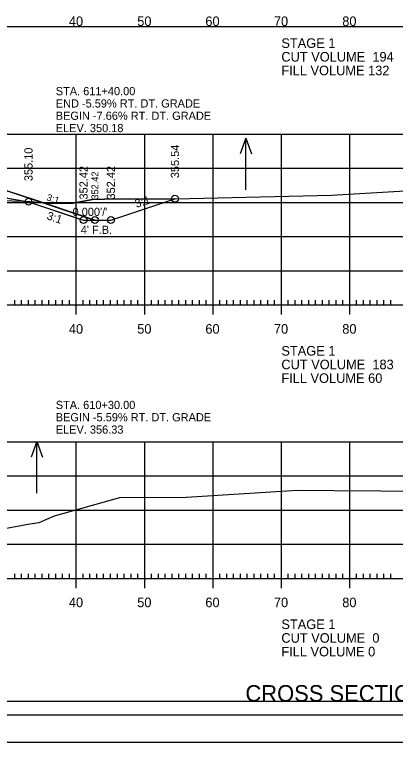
# Model space of a CAD drawing. Extents: x 1368910 to 1369601, y 380116 to 380950.
# Drawn here: x 1369468.6 to 1369524.3, y 380310.4 to 380416.9 of the extents above; entities that cross this region are included whole.
import ezdxf

# ---------------------------------------------------------------- set-up
doc = ezdxf.new("R2010")
doc.units = 0
for name, color, linetype in [('_STAGE 2 CUT', 7, 'Continuous'), ('_STAGE 2 FILL', 7, 'Continuous'), ('_STAGE 4 CUT', 7, 'Continuous'), ('Notes', 7, 'Continuous'), ('R_Axis', 7, 'Continuous'), ('R_Axis Annot', 7, 'Continuous'), ('R_Border', 7, 'Continuous'), ('R_Detour Surface', 7, 'Continuous'), ('R_Draft', 7, 'Continuous'), ('R_Exist Surface', 7, 'Continuous'), ('R_Fin Surface', 7, 'Continuous'), ('R_Grid', 7, 'Continuous'), ('R_No Plot', 7, 'Continuous'), ('R_Water Annot', 7, 'Continuous'), ('R_Xsect Elev', 7, 'Continuous'), ('R_Xsect Elev Detour', 7, 'Continuous'), ('R_Xsect Slope', 7, 'Continuous')]:
    doc.layers.add(name, color=color, linetype=linetype)

msp = doc.modelspace()

# ---------------------------------------------------------------- linework, layer by layer
at = {"layer": '_STAGE 2 CUT'}
for p, q in [((1369482.65, 380386.84), (1369492.02, 380389.96)), ((1369472.64, 380389.39), (1369480.31, 380386.84)), ((1369480.31, 380386.84), (1369482.65, 380386.84))]:
    msp.add_line(p, q, dxfattribs=at)
msp.add_lwpolyline([(1369492.02, 380389.96), (1369481.7, 380389.9), (1369479.97, 380389.85), (1369476.82, 380389.25), (1369473.96, 380389.31), (1369473.04, 380389.33), (1369472.64, 380389.39)], dxfattribs=at)
at = {"layer": '_STAGE 2 FILL'}
msp.add_line((1369472.64, 380389.39), (1369468.48, 380390.78), dxfattribs=at)
msp.add_lwpolyline([(1369460.39, 380390.94), (1369462.21, 380390.38), (1369464.26, 380389.77), (1369468.21, 380389.66), (1369469.83, 380389.62), (1369470.1, 380389.61), (1369472.15, 380389.47), (1369472.64, 380389.39)], dxfattribs=at)
at = {"layer": '_STAGE 4 CUT'}
for p, q in [((1369472.64, 380389.39), (1369472.47, 380389.42)), ((1369472.47, 380389.42), (1369472.56, 380389.42)), ((1369478.65, 380386.84), (1369480.31, 380386.84))]:
    msp.add_line(p, q, dxfattribs=at)
for points in [[(1369472.56, 380389.42), (1369469.01, 380390.6), (1369467.59, 380391.08), (1369466.99, 380391.28), (1369464.59, 380391.37), (1369458.19, 380391.63)], [(1369458.44, 380391.55), (1369462.32, 380390.9), (1369467.59, 380390.03), (1369470.1, 380389.61), (1369470.59, 380389.53), (1369470.9, 380389.42), (1369477.59, 380387.19), (1369478.65, 380386.84)], [(1369480.31, 380386.84), (1369477.59, 380387.74), (1369472.64, 380389.39)]]:
    msp.add_lwpolyline(points, dxfattribs=at)
at = {"layer": 'R_Axis'}
for p, q in [((1369477.59, 380373.02), (1369477.59, 380375.82)), ((1369487.59, 380373.02), (1369487.59, 380375.82)), ((1369497.59, 380373.02), (1369497.59, 380375.82)), ((1369507.59, 380373.02), (1369507.59, 380375.82)), ((1369517.59, 380373.02), (1369517.59, 380375.82)), ((1369468.59, 380374.42), (1369468.59, 380375.12)), ((1369469.59, 380374.42), (1369469.59, 380375.12)), ((1369470.59, 380374.42), (1369470.59, 380375.12)), ((1369471.59, 380374.42), (1369471.59, 380375.12)), ((1369472.59, 380374.42), (1369472.59, 380375.12)), ((1369473.59, 380374.42), (1369473.59, 380375.12)), ((1369474.59, 380374.42), (1369474.59, 380375.12)), ((1369475.59, 380374.42), (1369475.59, 380375.12)), ((1369476.59, 380374.42), (1369476.59, 380375.12)), ((1369478.59, 380374.42), (1369478.59, 380375.12)), ((1369479.59, 380374.42), (1369479.59, 380375.12)), ((1369480.59, 380374.42), (1369480.59, 380375.12)), ((1369481.59, 380374.42), (1369481.59, 380375.12)), ((1369482.59, 380374.42), (1369482.59, 380375.12)), ((1369483.59, 380374.42), (1369483.59, 380375.12)), ((1369484.59, 380374.42), (1369484.59, 380375.12)), ((1369485.59, 380374.42), (1369485.59, 380375.12)), ((1369486.59, 380374.42), (1369486.59, 380375.12)), ((1369488.59, 380374.42), (1369488.59, 380375.12)), ((1369489.59, 380374.42), (1369489.59, 380375.12)), ((1369490.59, 380374.42), (1369490.59, 380375.12)), ((1369491.59, 380374.42), (1369491.59, 380375.12)), ((1369492.59, 380374.42), (1369492.59, 380375.12)), ((1369493.59, 380374.42), (1369493.59, 380375.12)), ((1369494.59, 380374.42), (1369494.59, 380375.12)), ((1369495.59, 380374.42), (1369495.59, 380375.12)), ((1369496.59, 380374.42), (1369496.59, 380375.12)), ((1369498.59, 380374.42), (1369498.59, 380375.12)), ((1369499.59, 380374.42), (1369499.59, 380375.12)), ((1369500.59, 380374.42), (1369500.59, 380375.12)), ((1369501.59, 380374.42), (1369501.59, 380375.12)), ((1369502.59, 380374.42), (1369502.59, 380375.12)), ((1369503.59, 380374.42), (1369503.59, 380375.12)), ((1369504.59, 380374.42), (1369504.59, 380375.12)), ((1369505.59, 380374.42), (1369505.59, 380375.12)), ((1369506.59, 380374.42), (1369506.59, 380375.12)), ((1369508.59, 380374.42), (1369508.59, 380375.12)), ((1369509.59, 380374.42), (1369509.59, 380375.12)), ((1369510.59, 380374.42), (1369510.59, 380375.12)), ((1369511.59, 380374.42), (1369511.59, 380375.12)), ((1369512.59, 380374.42), (1369512.59, 380375.12)), ((1369513.59, 380374.42), (1369513.59, 380375.12)), ((1369514.59, 380374.42), (1369514.59, 380375.12)), ((1369515.59, 380374.42), (1369515.59, 380375.12)), ((1369516.59, 380374.42), (1369516.59, 380375.12)), ((1369518.59, 380374.42), (1369518.59, 380375.12)), ((1369519.59, 380374.42), (1369519.59, 380375.12)), ((1369520.59, 380374.42), (1369520.59, 380375.12)), ((1369521.59, 380374.42), (1369521.59, 380375.12)), ((1369522.59, 380374.42), (1369522.59, 380375.12)), ((1369523.59, 380374.42), (1369523.59, 380375.12)), ((1369297.59, 380374.42), (1369577.59, 380374.42)), ((1369477.59, 380333.02), (1369477.59, 380335.82)), ((1369487.59, 380333.02), (1369487.59, 380335.82)), ((1369497.59, 380333.02), (1369497.59, 380335.82)), ((1369507.59, 380333.02), (1369507.59, 380335.82)), ((1369517.59, 380333.02), (1369517.59, 380335.82)), ((1369297.59, 380334.42), (1369577.59, 380334.42)), ((1369468.59, 380334.42), (1369468.59, 380335.12)), ((1369469.59, 380334.42), (1369469.59, 380335.12)), ((1369470.59, 380334.42), (1369470.59, 380335.12)), ((1369471.59, 380334.42), (1369471.59, 380335.12)), ((1369472.59, 380334.42), (1369472.59, 380335.12)), ((1369473.59, 380334.42), (1369473.59, 380335.12)), ((1369474.59, 380334.42), (1369474.59, 380335.12)), ((1369475.59, 380334.42), (1369475.59, 380335.12)), ((1369476.59, 380334.42), (1369476.59, 380335.12)), ((1369478.59, 380334.42), (1369478.59, 380335.12)), ((1369479.59, 380334.42), (1369479.59, 380335.12)), ((1369480.59, 380334.42), (1369480.59, 380335.12)), ((1369481.59, 380334.42), (1369481.59, 380335.12)), ((1369482.59, 380334.42), (1369482.59, 380335.12)), ((1369483.59, 380334.42), (1369483.59, 380335.12)), ((1369484.59, 380334.42), (1369484.59, 380335.12)), ((1369485.59, 380334.42), (1369485.59, 380335.12)), ((1369486.59, 380334.42), (1369486.59, 380335.12)), ((1369488.59, 380334.42), (1369488.59, 380335.12)), ((1369489.59, 380334.42), (1369489.59, 380335.12)), ((1369490.59, 380334.42), (1369490.59, 380335.12)), ((1369491.59, 380334.42), (1369491.59, 380335.12)), ((1369492.59, 380334.42), (1369492.59, 380335.12)), ((1369493.59, 380334.42), (1369493.59, 380335.12)), ((1369494.59, 380334.42), (1369494.59, 380335.12)), ((1369495.59, 380334.42), (1369495.59, 380335.12)), ((1369496.59, 380334.42), (1369496.59, 380335.12)), ((1369498.59, 380334.42), (1369498.59, 380335.12)), ((1369499.59, 380334.42), (1369499.59, 380335.12)), ((1369500.59, 380334.42), (1369500.59, 380335.12)), ((1369501.59, 380334.42), (1369501.59, 380335.12)), ((1369502.59, 380334.42), (1369502.59, 380335.12)), ((1369503.59, 380334.42), (1369503.59, 380335.12)), ((1369504.59, 380334.42), (1369504.59, 380335.12)), ((1369505.59, 380334.42), (1369505.59, 380335.12)), ((1369506.59, 380334.42), (1369506.59, 380335.12)), ((1369508.59, 380334.42), (1369508.59, 380335.12)), ((1369509.59, 380334.42), (1369509.59, 380335.12)), ((1369510.59, 380334.42), (1369510.59, 380335.12)), ((1369511.59, 380334.42), (1369511.59, 380335.12)), ((1369512.59, 380334.42), (1369512.59, 380335.12)), ((1369513.59, 380334.42), (1369513.59, 380335.12)), ((1369514.59, 380334.42), (1369514.59, 380335.12)), ((1369515.59, 380334.42), (1369515.59, 380335.12)), ((1369516.59, 380334.42), (1369516.59, 380335.12)), ((1369518.59, 380334.42), (1369518.59, 380335.12)), ((1369519.59, 380334.42), (1369519.59, 380335.12)), ((1369520.59, 380334.42), (1369520.59, 380335.12)), ((1369521.59, 380334.42), (1369521.59, 380335.12)), ((1369522.59, 380334.42), (1369522.59, 380335.12)), ((1369523.59, 380334.42), (1369523.59, 380335.12))]:
    msp.add_line(p, q, dxfattribs=at)
at = {"layer": 'R_Border'}
msp.add_line((1369595.77, 380314.42), (1369279.59, 380314.42), dxfattribs=at)
at = {"layer": 'R_Detour Surface'}
msp.add_lwpolyline([(1369456.59, 380391.69), (1369466.99, 380391.28), (1369468.48, 380390.78), (1369480.31, 380386.84)], dxfattribs=at)
at = {"layer": 'R_Exist Surface'}
for points in [[(1369468.21, 380389.66), (1369469.83, 380389.62), (1369472.15, 380389.47), (1369473.04, 380389.33), (1369473.96, 380389.31), (1369476.82, 380389.25), (1369479.97, 380389.85), (1369481.7, 380389.9), (1369492.05, 380389.96), (1369514.91, 380390.47), (1369532.35, 380391.49)], [(1369466.85, 380341.68), (1369470.78, 380342.39), (1369472.13, 380342.63), (1369474.38, 380343.57), (1369483.94, 380346.27), (1369493.66, 380346.33), (1369509.97, 380347.34), (1369515.3, 380347.29), (1369528.98, 380347.21)]]:
    msp.add_lwpolyline(points, dxfattribs=at)
at = {"layer": 'R_Fin Surface'}
msp.add_lwpolyline([(1369366.15, 380385.04), (1369376.64, 380381.54), (1369380.64, 380381.54), (1369404.59, 380389.53), (1369412.86, 380390.9), (1369418.59, 380391.86), (1369426.59, 380392.18), (1369437.59, 380392.4), (1369448.59, 380392.18), (1369456.59, 380391.86), (1369462.32, 380390.9), (1369470.59, 380389.53), (1369478.65, 380386.84), (1369482.65, 380386.84), (1369492.02, 380389.96)], dxfattribs=at)
at = {"layer": 'R_Grid'}
for p, q in [((1369297.59, 380399.42), (1369577.59, 380399.42)), ((1369477.59, 380374.42), (1369477.59, 380399.42)), ((1369487.59, 380374.42), (1369487.59, 380399.42)), ((1369497.59, 380374.42), (1369497.59, 380399.42)), ((1369507.59, 380374.42), (1369507.59, 380399.42)), ((1369517.59, 380374.42), (1369517.59, 380399.42)), ((1369297.59, 380394.42), (1369577.59, 380394.42)), ((1369297.59, 380389.42), (1369577.59, 380389.42)), ((1369297.59, 380384.42), (1369577.59, 380384.42)), ((1369297.59, 380379.42), (1369577.59, 380379.42)), ((1369297.59, 380374.42), (1369577.59, 380374.42)), ((1369297.59, 380354.42), (1369577.59, 380354.42)), ((1369477.59, 380334.42), (1369477.59, 380354.42)), ((1369487.59, 380334.42), (1369487.59, 380354.42)), ((1369497.59, 380334.42), (1369497.59, 380354.42)), ((1369507.59, 380334.42), (1369507.59, 380354.42)), ((1369517.59, 380334.42), (1369517.59, 380354.42)), ((1369297.59, 380349.42), (1369577.59, 380349.42)), ((1369297.59, 380344.42), (1369577.59, 380344.42)), ((1369297.59, 380339.42), (1369577.59, 380339.42)), ((1369297.59, 380334.42), (1369577.59, 380334.42))]:
    msp.add_line(p, q, dxfattribs=at)
at = {"layer": 'R_No Plot'}
for points in [[(1369267.18, 380523.78), (1369600.52, 380523.78), (1369600.52, 380310.44), (1369267.18, 380310.44)], [(1369281.59, 380517.88), (1369531.13, 380517.88), (1369531.13, 380508), (1369548.67, 380508), (1369572.77, 380508), (1369572.77, 380485.67), (1369593.77, 380485.67), (1369593.77, 380316.42), (1369281.59, 380316.42)], [(1369281.59, 380415.15), (1369593.77, 380415.15), (1369593.77, 380316.42), (1369281.59, 380316.42)]]:
    msp.add_lwpolyline(points, close=True, dxfattribs=at)
for centre in [(1369470.59, 380389.53), (1369492.02, 380389.96), (1369478.65, 380386.84), (1369480.31, 380386.84), (1369482.65, 380386.84)]:
    msp.add_circle(centre, 0.5, dxfattribs=at)
at = {"layer": 'R_Water Annot'}
for p, q in [((1369502.39, 380398.82), (1369501.55, 380396.51)), ((1369502.39, 380391.28), (1369502.39, 380398.82)), ((1369502.39, 380398.82), (1369503.23, 380396.51)), ((1369471.8, 380354.45), (1369470.96, 380352.14)), ((1369471.8, 380346.91), (1369471.8, 380354.45)), ((1369471.8, 380354.45), (1369472.64, 380352.14))]:
    msp.add_line(p, q, dxfattribs=at)

# ---------------------------------------------------------------- texts
at = {"layer": 'Notes'}
for s, p in [('STA. 611+40.00', (1369474.58, 380405.1)), ('END -5.59% RT. DT. GRADE', (1369474.58, 380403.3)), ('BEGIN -7.66% RT. DT. GRADE', (1369474.58, 380401.5)), ('ELEV. 350.18', (1369474.58, 380399.7)), ('STA. 610+30.00', (1369474.58, 380359.2)), ('BEGIN -5.59% RT. DT. GRADE', (1369474.58, 380357.4)), ('ELEV. 356.33', (1369474.58, 380355.6))]:
    msp.add_text(s, height=1.2, dxfattribs=at).set_placement(p)
at = {"layer": 'R_Axis Annot'}
for s, p in [('40', (1369476.5, 380415.22)), ('50', (1369486.5, 380415.22)), ('60', (1369496.47, 380415.22)), ('70', (1369506.5, 380415.22)), ('80', (1369516.5, 380415.22)), ('STAGE 1', (1369507.59, 380412.02)), ('CUT VOLUME  194', (1369507.59, 380410.02)), ('FILL VOLUME 132', (1369507.59, 380408.02)), ('40', (1369476.5, 380370.22)), ('50', (1369486.5, 380370.22)), ('60', (1369496.47, 380370.22)), ('70', (1369506.5, 380370.22)), ('80', (1369516.5, 380370.22)), ('STAGE 1', (1369507.59, 380367.02)), ('CUT VOLUME  183', (1369507.59, 380365.02)), ('FILL VOLUME 60', (1369507.59, 380363.02)), ('40', (1369476.5, 380330.22)), ('50', (1369486.5, 380330.22)), ('60', (1369496.47, 380330.22)), ('70', (1369506.5, 380330.22)), ('80', (1369516.5, 380330.22)), ('STAGE 1', (1369507.59, 380327.02)), ('CUT VOLUME  0', (1369507.59, 380325.02)), ('FILL VOLUME 0', (1369507.59, 380323.02))]:
    msp.add_text(s, height=1.4, dxfattribs=at).set_placement(p)
at = {"layer": 'R_Draft'}
msp.add_text('CROSS SECTION STA. 610+00 TO STA. 611+70', height=2.4, dxfattribs=at).set_placement((1369502.33, 380316.42))
at = {"layer": 'R_Xsect Elev'}
for s, p in [('355.10', (1369471.19, 380392.53)), ('355.54', (1369492.62, 380392.96)), ('352.42', (1369479.25, 380389.84)), ('352.42', (1369483.25, 380389.84))]:
    msp.add_text(s, height=1.2, rotation=90, dxfattribs=at).set_placement(p)
at = {"layer": 'R_Xsect Elev Detour'}
msp.add_text('352.42', height=1, rotation=90, dxfattribs=at).set_placement((1369480.81, 380389.84))
at = {"layer": 'R_Xsect Slope'}
for s, height, rotation, p in [('3:1', 1, 341.5651, (1369473.15, 380389.75)), ('3:1', 1.2, 18.4349, (1369486.39, 380388.61)), ("0.000'/'", 1.2, 360, (1369477.04, 380387.44)), ('3:1', 1.2, 341.5651, (1369473.17, 380386.98)), ("4' F.B.", 1.2, 360, (1369478.24, 380384.82)), ("4' F.B.", 1.2, 360, (1369478.24, 380384.82))]:
    msp.add_text(s, height=height, rotation=rotation, dxfattribs=at).set_placement(p)

doc.saveas('drawing.dxf')
